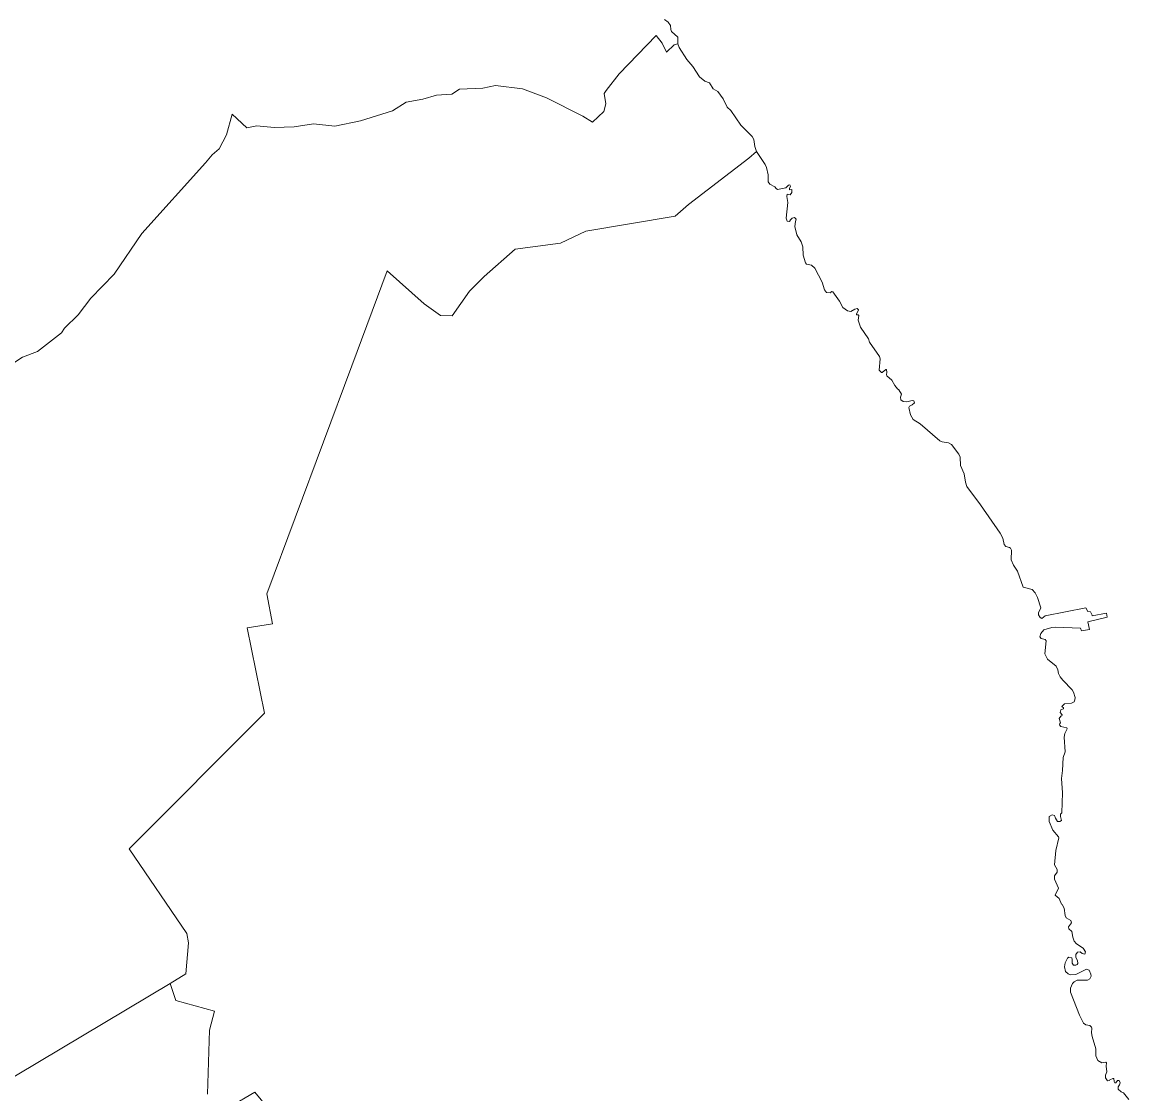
# Model space of a CAD drawing. Extents: x 369010 to 735936, y 6377141 to 6616555.
# Drawn here: x 460486 to 464906, y 6490841 to 6495121 of the extents above; entities that cross this region are included whole.
import ezdxf

# ---------------------------------------------------------------- set-up
doc = ezdxf.new("R2010")
doc.units = 0
doc.header["$LTSCALE"] = 40
doc.layers.add('3', color=7, linetype='Continuous', lineweight=13)

msp = doc.modelspace()

# ---------------------------------------------------------------- linework, layer by layer
at = {"layer": '3'}
for points in [[(460428.82, 6493744.18), (460487.24, 6493783.24), (460547.49, 6493805.58), (460643.15, 6493879.89), (460655.07, 6493899.26), (460710.18, 6493952.55), (460760, 6494019.08), (460853.67, 6494114.41), (460964.39, 6494277.1), (461219.1, 6494559.29), (461245.58, 6494591.89), (461273.39, 6494615.73), (461302.52, 6494671.83), (461324.86, 6494753.92), (461382.95, 6494698.97), (461423.17, 6494706.59), (461492.35, 6494700.63), (461572.45, 6494703.61), (461649.58, 6494715.52), (461734.81, 6494705.92), (461838.09, 6494726.78), (461964.7, 6494766.5), (462019.48, 6494802.08), (462086.84, 6494814.16), (462140.96, 6494829.56), (462202.86, 6494833.86), (462232.98, 6494853.55), (462325.5, 6494857.36), (462377.13, 6494867.79), (462484.22, 6494855.54), (462580.7, 6494818.8), (462725.02, 6494746.14), (462764.25, 6494722.14), (462808.93, 6494764.18), (462817.54, 6494794.8), (462809.93, 6494835.68), (462818.2, 6494848.75), (462870.5, 6494914.46), (463018.13, 6495068.05), (463042.46, 6495037.76), (463059.67, 6495001.18), (463090.13, 6495030.31), (463104.36, 6495034.95), (463104.69, 6495060.93), (463080.03, 6495083.61), (463076.39, 6495092.54), (463075.23, 6495107.6), (463066.29, 6495120.84), (463052.06, 6495131.27)], [(460375.7, 6490863.25), (461077.43, 6491281.65), (461140.16, 6491319.71), (461150.58, 6491443.68), (461143.47, 6491480.91), (460913.09, 6491818.87), (461454.45, 6492361.89), (461385.27, 6492701.67), (461485.9, 6492718.22), (461463.55, 6492838.21), (461803.5, 6493748.48), (461944.18, 6494128.15), (462091.64, 6493995.91), (462157.35, 6493949.57), (462204.02, 6493948.91), (462273.2, 6494046.39), (462331.46, 6494105.81), (462455.42, 6494214.38), (462636.65, 6494238.87), (462737.6, 6494286.54), (463094.1, 6494346.28), (463147.39, 6494392.29), (463388.53, 6494578.16), (463418.49, 6494605.13), (463412.69, 6494624.33), (463408.56, 6494653.13), (463401.94, 6494665.05), (463356.42, 6494709.57), (463316.7, 6494767.82), (463301.31, 6494781.23), (463285.59, 6494815.16), (463264.24, 6494844.45), (463246.2, 6494854.38), (463230.8, 6494878.71), (463212.93, 6494885.33), (463191.08, 6494903.04), (463164.93, 6494943.92), (463141.1, 6494971.56), (463110.48, 6495019.56), (463104.36, 6495034.95), (463090.13, 6495030.31), (463059.67, 6495001.18), (463042.46, 6495037.76), (463018.13, 6495068.05), (462870.5, 6494914.46), (462818.2, 6494848.75), (462809.93, 6494835.68), (462817.54, 6494794.8), (462808.93, 6494764.18), (462764.25, 6494722.14), (462725.02, 6494746.14), (462580.7, 6494818.8), (462484.22, 6494855.54), (462377.13, 6494867.79), (462325.5, 6494857.36), (462232.98, 6494853.55), (462202.86, 6494833.86), (462140.96, 6494829.56), (462086.84, 6494814.16), (462019.48, 6494802.08), (461964.7, 6494766.5), (461838.09, 6494726.78), (461734.81, 6494705.92), (461649.58, 6494715.52), (461572.45, 6494703.61), (461492.35, 6494700.63), (461423.17, 6494706.59), (461382.95, 6494698.97), (461324.86, 6494753.92), (461302.52, 6494671.83), (461273.39, 6494615.73), (461245.58, 6494591.89), (461219.1, 6494559.29), (460964.39, 6494277.1), (460853.67, 6494114.41), (460760, 6494019.08), (460710.18, 6493952.55), (460655.07, 6493899.26), (460643.15, 6493879.89), (460547.49, 6493805.58), (460487.24, 6493783.24), (460428.82, 6493744.18)], [(463418.49, 6494605.13), (463388.53, 6494578.16), (463147.39, 6494392.29), (463094.1, 6494346.28), (462737.6, 6494286.54), (462636.65, 6494238.87), (462455.42, 6494214.38), (462331.46, 6494105.81), (462273.2, 6494046.39), (462204.02, 6493948.91), (462157.35, 6493949.57), (462091.64, 6493995.91), (461944.18, 6494128.15), (461803.5, 6493748.48), (461463.55, 6492838.21), (461485.9, 6492718.22), (461385.27, 6492701.67), (461454.45, 6492361.89), (460913.09, 6491818.87), (461143.47, 6491480.91), (461150.58, 6491443.68), (461140.16, 6491319.71), (461077.43, 6491281.65), (461099.44, 6491213.46), (461254.19, 6491171.09), (461234.66, 6491095.12), (461225.89, 6490839.09)], [(464049.39, 6493601.19), (464047.57, 6493608.8), (464040.45, 6493609.79), (464019.27, 6493604.99), (464005.03, 6493606.32), (463995.76, 6493613.43), (463993.78, 6493624.03), (463997.42, 6493635.94), (463986.99, 6493653.15), (463981.53, 6493657.13), (463971.27, 6493670.2), (463959.35, 6493691.22), (463939.82, 6493708.6), (463937.84, 6493714.56), (463939.82, 6493721.67), (463937.84, 6493733.59), (463935.02, 6493734.25), (463920.79, 6493722), (463917.65, 6493722), (463909.21, 6493731.6), (463912.85, 6493776.95), (463909.87, 6493785.39), (463870.31, 6493842.82), (463866.84, 6493855.9), (463833.9, 6493902.57), (463825.29, 6493931.04), (463827.28, 6493949.24), (463824.96, 6493952.72), (463818.01, 6493952.39), (463817.68, 6493956.52), (463824.3, 6493965.79), (463826.62, 6493972.58), (463821.16, 6493977.38), (463811.23, 6493974.73), (463795.17, 6493965.79), (463782.26, 6493967.78), (463764.06, 6493981.51), (463750.98, 6494007), (463729.96, 6494034.81), (463723.84, 6494044.41), (463718.71, 6494045.73), (463714.57, 6494040.27), (463698.85, 6494040.93), (463689.91, 6494051.52), (463681.64, 6494082.8), (463651.52, 6494138.41), (463639.1, 6494150.49), (463618.91, 6494154.13), (463614.11, 6494160.09), (463605.51, 6494190.55), (463603.52, 6494224.14), (463597.73, 6494243.51), (463580.18, 6494272.3), (463572.4, 6494305.57), (463574.06, 6494324.44), (463577.54, 6494334.04), (463570.25, 6494341.65), (463561.65, 6494337.84), (463554.7, 6494331.89), (463550.72, 6494324.44), (463541.12, 6494326.59), (463536.99, 6494338.18), (463543.77, 6494400.57), (463539.64, 6494425.4), (463540.79, 6494433.84), (463546.09, 6494433.34), (463554.03, 6494431.19), (463560.16, 6494440.79), (463559.5, 6494452.54), (463551.22, 6494451.71), (463550.89, 6494457.34), (463555.03, 6494466.28), (463552.54, 6494471.07), (463547.25, 6494469.92), (463535.66, 6494459.16), (463529.7, 6494458.17), (463503.06, 6494453.03), (463496.93, 6494456.84), (463492.14, 6494463.3), (463472.27, 6494473.72), (463465.65, 6494482.83), (463465.99, 6494511.62), (463459.2, 6494540.42), (463453.74, 6494552.83), (463418.49, 6494605.13)], [(464612.6, 6491941.51), (464621.04, 6491928.93), (464630.64, 6491929.26), (464637.42, 6491933.07), (464632.79, 6491948.46), (464633.12, 6491957.23), (464638.09, 6491963.36), (464641.23, 6492042.97), (464636.43, 6492100.89), (464641.23, 6492131.84), (464644.04, 6492184.47), (464651.82, 6492206.98), (464647.35, 6492264.91), (464650.17, 6492280.3), (464659.6, 6492299), (464658.61, 6492303.14), (464634.44, 6492308.27), (464629.31, 6492314.72), (464629.98, 6492319.85), (464633.12, 6492323.33), (464628.32, 6492339.38), (464633.78, 6492348.82), (464638.09, 6492350.31), (464639.91, 6492354.61), (464631.63, 6492364.54), (464634.77, 6492374.14), (464644.71, 6492378.94), (464645.04, 6492382.25), (464638.58, 6492388.04), (464649.01, 6492399.13), (464676.32, 6492401.12), (464687.24, 6492406.91), (464690.72, 6492415.02), (464691.05, 6492424.29), (464685.25, 6492445.47), (464680.12, 6492454.57), (464641.89, 6492492.47), (464631.63, 6492505.88), (464625.51, 6492520.11), (464622.53, 6492534.18), (464615.58, 6492549.08), (464580.82, 6492577.38), (464570.56, 6492598.56), (464576.02, 6492649.7), (464571.72, 6492655.99), (464555.66, 6492658.97), (464550.86, 6492666.75), (464554.17, 6492679.83), (464566.09, 6492694.22), (464597.87, 6492703.99), (464613.26, 6492705.31), (464712.89, 6492700.18), (464717.03, 6492690.42), (464749.3, 6492695.22), (464741.53, 6492726.17), (464819.64, 6492744.54), (464816.99, 6492760.26), (464758.9, 6492750), (464759.9, 6492752.48), (464752.45, 6492766.38), (464741.86, 6492766.88), (464734.08, 6492782.44), (464571.22, 6492749.5), (464558.31, 6492738.74), (464552.19, 6492743.21), (464545.73, 6492753.47), (464545.07, 6492762.08), (464553.84, 6492782.44), (464540.93, 6492822.82), (464531.33, 6492841.52), (464520.08, 6492855.42), (464484, 6492865.02), (464461.16, 6492928.41), (464445.44, 6492952.74), (464436.5, 6492973.59), (464436.83, 6493012.49), (464433.19, 6493019.94), (464429.38, 6493023.25), (464415.32, 6493027.05), (464407.87, 6493035.33), (464402.08, 6493060.15), (464392.48, 6493080.01), (464313.7, 6493193.55), (464258.75, 6493267.2), (464253.29, 6493283.91), (464248.16, 6493317.35), (464233.26, 6493350.78), (464232.6, 6493384.21), (464227.47, 6493395.13), (464197.68, 6493435.02), (464185.76, 6493440.81), (464160.61, 6493444.62), (464151.01, 6493449.42), (464072.89, 6493516.28), (464045.08, 6493534.49), (464033.33, 6493553.19), (464027.87, 6493581.49), (464030.52, 6493587.61), (464041.11, 6493593.41), (464049.39, 6493601.19)], [(464906.04, 6490818.24), (464884.52, 6490845.54), (464874.92, 6490849.52), (464863.34, 6490859.45), (464862.67, 6490869.05), (464868.8, 6490876.82), (464871.11, 6490885.1), (464867.8, 6490894.7), (464860.19, 6490893.87), (464854.4, 6490885.43), (464850.26, 6490884.77), (464847.28, 6490889.9), (464845.96, 6490901.48), (464841.49, 6490901.82), (464830.24, 6490896.68), (464828.25, 6490893.87), (464820.97, 6490893.21), (464812.86, 6490904.46), (464813.19, 6490916.05), (464818.32, 6490928.13), (464815.17, 6490951.63), (464816.66, 6490964.54), (464813.85, 6490967.19), (464798.13, 6490965.2), (464782.07, 6490974.14), (464774.29, 6490992.51), (464773.63, 6491020.81), (464758.9, 6491069.64), (464756.59, 6491085.03), (464758.57, 6491103.07), (464757.25, 6491107.54), (464749.63, 6491114.32), (464734.08, 6491116.97), (464725.14, 6491123.59), (464708.42, 6491154.54), (464673.34, 6491247.06), (464672.68, 6491262.45), (464680.45, 6491281.15), (464687.24, 6491287.61), (464699.98, 6491294.39), (464741.19, 6491294.39), (464750.79, 6491300.18), (464755.1, 6491310.78), (464754.1, 6491318.39), (464747.65, 6491334.61), (464737.39, 6491338.75), (464694.85, 6491316.9), (464673.34, 6491316.24), (464664.07, 6491320.38), (464652.81, 6491329.64), (464648.68, 6491348.68), (464651.82, 6491364.07), (464660.59, 6491383.1), (464666.06, 6491386.25), (464677.81, 6491383.43), (464679.79, 6491377.64), (464679.13, 6491362.25), (464685.25, 6491355.13), (464694.19, 6491355.13), (464699.49, 6491357.28), (464702.3, 6491361.25), (464700.98, 6491373.83), (464694.85, 6491385.91), (464694.03, 6491396.84), (464700.98, 6491407.26), (464711.9, 6491408.09), (464719.02, 6491401.64), (464729.61, 6491398.49), (464732.26, 6491407.76), (464723.15, 6491422.99), (464696.51, 6491439.37), (464687.57, 6491450.3), (464681.78, 6491466.68), (464678.3, 6491489.19), (464665.72, 6491499.45), (464665.06, 6491508.06), (464677.31, 6491524.44), (464674.33, 6491532.88), (464656.29, 6491543.81), (464651.49, 6491553.74), (464647.35, 6491582.04), (464639.24, 6491597.43), (464637.09, 6491598.42), (464627.33, 6491620.93), (464611.27, 6491634.5), (464625.51, 6491662.8), (464609.45, 6491697.72), (464609.45, 6491711.63), (464619.71, 6491726.69), (464619.05, 6491737.28), (464608.79, 6491754.99), (464614.91, 6491812.92), (464626.5, 6491863.72), (464625.18, 6491867.53), (464602.01, 6491893.85), (464587.94, 6491929.26), (464587.94, 6491948.46), (464599.19, 6491954.59), (464609.45, 6491952.43), (464612.6, 6491941.51)], [(461077.43, 6491281.65), (460375.7, 6490863.25)], [(461225.89, 6490839.09), (461234.66, 6491095.12), (461254.19, 6491171.09), (461099.44, 6491213.46), (461077.43, 6491281.65)], [(461484.74, 6490763.12), (461414.89, 6490847.03), (461315.1, 6490788.78)], [(461315.1, 6490788.78), (461414.89, 6490847.03), (461484.74, 6490763.12)]]:
    msp.add_lwpolyline(points, dxfattribs=at)

doc.saveas('drawing.dxf')
